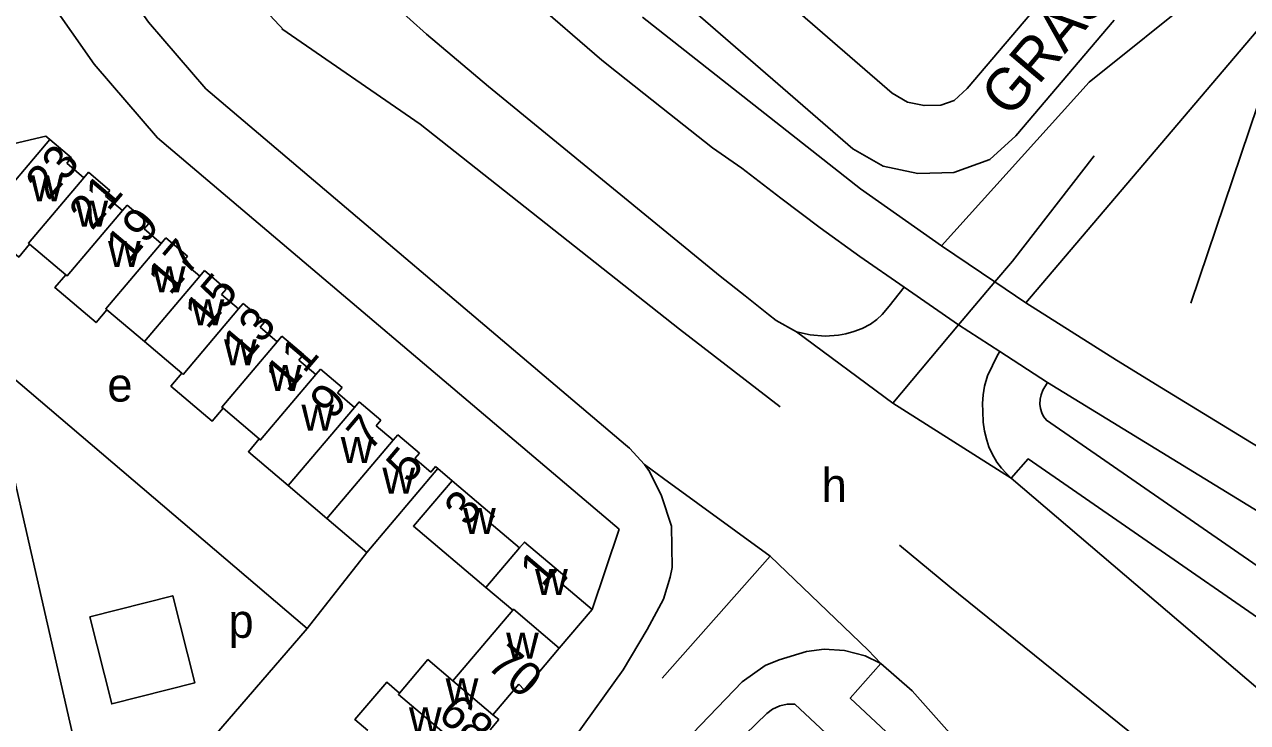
# Model space of a CAD drawing. Extents: x 155696 to 157795, y 382328 to 384028.
# Drawn here: x 156980.5 to 157125.2, y 382789.6 to 382872.1 of the extents above; entities that cross this region are included whole.
import ezdxf

# ---------------------------------------------------------------- set-up
doc = ezdxf.new("R2010")
doc.units = 0
for name, color, linetype in [('BLT_Basislijn', 7, 'Continuous'), ('BLT_Bebouwing', 7, 'Continuous'), ('BLT_Centroide', 7, 'Continuous'), ('BLT_Huisnummer', 7, 'Continuous'), ('BLT_Huisnummer_ tussenligend', 7, 'Continuous'), ('BLT_Onderverdeling_panden', 7, 'Continuous'), ('BLT_Straatnaam', 7, 'Continuous'), ('BLT_Vlakafsluiter', 7, 'Continuous')]:
    doc.layers.add(name, color=color, linetype=linetype)

msp = doc.modelspace()

# ---------------------------------------------------------------- linework, layer by layer
at = {"layer": 'BLT_Basislijn'}
for p, q in [((157115.03, 382829.11), (157109.68, 382832.38)), ((157013.94, 382800.66), (156978.64, 382830.73)), ((157029.41, 382819.57), (157031.08, 382818.15)), ((157047.66, 382802.9), (157050.84, 382812.41)), ((157013.94, 382800.66), (157021.02, 382809.67)), ((157068.7, 382809.21), (157055.96, 382794.79)), ((156989.72, 382772.65), (157013.94, 382800.66))]:
    msp.add_line(p, q, dxfattribs=at)
for points in [[(157010.89, 382971.82), (157010.12, 382968.54), (157010, 382965.2), (157010.51, 382962.16), (157019.86, 382922.98), (157021.21, 382918.58), (157022.83, 382914.23), (157024.82, 382910.02), (157027.05, 382905.96), (157029.58, 382902.06), (157032.43, 382898.31), (157035.61, 382894.89), (157038.9, 382891.7), (157078.5, 382857.4), (157082.07, 382855.34), (157086.2, 382854.46), (157090.43, 382854.58), (157094.71, 382856.13), (157097.78, 382858.93), (157109.4, 382872.61)], [(157011.22, 382871.38), (157002.68, 382880.56), (156996.21, 382890.16), (156990.58, 382901.43), (156987.67, 382912.27), (156975.07, 382967.25)], [(157048.82, 382867.88), (157040.41, 382875.15), (157030.67, 382883.41), (157026.83, 382886.83), (157023.32, 382890.6), (157019.73, 382895.23), (157016.99, 382899.4), (157014.48, 382904.04), (157012.03, 382909.05), (157009.04, 382918.9), (157004.13, 382940.13), (156999.23, 382961.36), (156998.44, 382964.77)], [(156958.82, 382962.66), (156961.45, 382961.03), (156963.44, 382959.25), (156965.46, 382957.15), (156966.17, 382956.29), (156967.72, 382954.08), (156969.6, 382950.41), (156970.85, 382946.49), (156981.24, 382901.53), (156982.51, 382897.01), (156984.3, 382891.38), (156986.82, 382885.64), (156990.27, 382879.38), (156995.17, 382872.36), (157001.96, 382864.47), (157051.62, 382822.37), (157052.07, 382821.99)], [(156956, 382956.01), (156957.59, 382954.51), (156958.77, 382953.41), (156959.97, 382951.96), (156961.16, 382950.04), (156962.09, 382947.31), (156963.04, 382944.34), (156973.39, 382899.52), (156974.75, 382894.69), (156976.71, 382888.51), (156979.55, 382882.05), (156983.38, 382875.09), (156988.76, 382867.38), (156996.24, 382858.7), (157050.84, 382812.41)], [(157071.84, 382835.75), (157069.41, 382837.08), (157068.52, 382837.78), (157065.76, 382839.99), (157062.82, 382842.34), (157035.41, 382864.76), (157028.07, 382870.94), (157022.25, 382876.2), (157016.92, 382881.95), (157012.12, 382888.15), (157007.84, 382894.72), (157003.78, 382902.42), (157000.49, 382910.47), (156999.05, 382915), (156997.84, 382919.6)], [(157098.96, 382839.17), (157161.74, 382913.03)], [(157163.79, 382908.6), (157127.97, 382865.99), (157126.4, 382862.59), (157118.47, 382839.12)], [(157044.3, 382897.61), (157083.16, 382863.95), (157084.97, 382862.9), (157086.93, 382862.49), (157088.92, 382862.54), (157090.49, 382863.11), (157092.01, 382864.5), (157120.32, 382897.82)], [(157089, 382845.93), (157106.46, 382865.26), (157119.74, 382875.96)], [(157079.41, 382852.65), (157053.62, 382872.96)], [(157069.91, 382826.89), (157058, 382836.07), (157027.31, 382860.28), (157010.95, 382871.56)], [(157048.82, 382867.88), (157050.55, 382866.48), (157055.85, 382862.28), (157061.91, 382857.51), (157065.38, 382855.09)], [(157095.29, 382841.66), (157097.37, 382844.12), (157107.04, 382856.54)], [(157065.38, 382855.09), (157069.97, 382851.54), (157074.63, 382848.06), (157079.34, 382844.67), (157084.56, 382841.04)], [(157089, 382845.93), (157079.41, 382852.65)], [(157084.56, 382841.04), (157082.79, 382838.77), (157081.95, 382837.81), (157081.34, 382837.21), (157080.6, 382836.67), (157079.6, 382836.13), (157078.62, 382835.8), (157077.65, 382835.52), (157076.81, 382835.37), (157075.23, 382835.24), (157073.45, 382835.38), (157071.84, 382835.75)], [(157109.68, 382832.38), (157098.96, 382839.17)], [(157083.21, 382827.3), (157091, 382836.56)], [(157097.22, 382818.45), (157096.62, 382819.02), (157096.08, 382819.64), (157095.55, 382820.35), (157094.97, 382821.34), (157094.6, 382822.15), (157094.33, 382822.93), (157094.07, 382823.99), (157093.92, 382825.08), (157093.86, 382826.31), (157093.83, 382827.27), (157093.91, 382828.28), (157094.09, 382829.34), (157094.44, 382830.53), (157095.61, 382833), (157095.88, 382833.41)], [(157095.88, 382833.41), (157101.51, 382829.77)], [(156978.64, 382830.73), (156976.68, 382829.71), (156989.72, 382772.65)], [(157187.81, 382765.58), (157101.4, 382825.29), (157101.07, 382825.75), (157100.85, 382826.17), (157100.69, 382826.69), (157100.62, 382827.19), (157100.64, 382827.78), (157100.76, 382828.31), (157100.99, 382828.85), (157101.51, 382829.77)], [(157101.51, 382829.77), (157151.55, 382799.13), (157186.76, 382777.57)], [(157191.27, 382783.17), (157164.8, 382798.68), (157143.82, 382811.55), (157124.95, 382823.06), (157115.03, 382829.11)], [(157052.07, 382821.99), (157053.84, 382820.07)], [(157053.84, 382820.07), (157054.45, 382819.24), (157055.88, 382816.34), (157057.06, 382812.77), (157057.11, 382807.89), (157056.9, 382806.75), (157056.1, 382804.15), (157054.16, 382800.54), (157051.31, 382795.79), (157045.61, 382787.83), (157042.27, 382783.89), (157039.64, 382780.77), (157033.12, 382785.78)], [(157220.53, 382746.98), (157219.32, 382747.88), (157216.49, 382748.98), (157204.87, 382751.87), (157193.77, 382756.09), (157184.97, 382761.47), (157099.22, 382820.72), (157097.22, 382818.45)], [(157209.82, 382723.72), (157196.97, 382732.07), (157166.67, 382759.44), (157159.52, 382765.19), (157129.12, 382791.27), (157097.22, 382818.45)], [(157084.03, 382810.54), (157089.96, 382805.6), (157123.29, 382778.74)], [(157081.81, 382796.54), (157081.74, 382796.59), (157079.97, 382797.43), (157077.51, 382798.09), (157075.11, 382798.21), (157073.02, 382797.96), (157069.77, 382796.98), (157068.11, 382796.29)], [(157181.21, 382688.84), (157179.43, 382690.1), (157176.42, 382697.44), (157171.41, 382704.63), (157166.61, 382709.99), (157160.01, 382715.97), (157130.85, 382743.22), (157078.2, 382792.43), (157081.81, 382796.54)], [(157100.35, 382776.62), (157085.5, 382793.3), (157081.81, 382796.54)], [(157050.74, 382778.02), (157050.56, 382778.29), (157050.51, 382778.59), (157050.57, 382778.88), (157050.74, 382779.11), (157065.41, 382794.36), (157068.11, 382796.29)], [(157156.59, 382712.32), (157127.44, 382739.57), (157071.65, 382791.71), (157070.72, 382791.71), (157069.85, 382791.52), (157069.01, 382791.13), (157068.33, 382790.61), (157056.81, 382779.46)]]:
    msp.add_lwpolyline(points, dxfattribs=at)
msp.add_lwpolyline([(156988.22, 382802.05), (156998.05, 382804.54), (157000.66, 382794.25), (156990.83, 382791.76)], close=True, dxfattribs=at)
at = {"layer": 'BLT_Bebouwing'}
for p, q in [((156979.15, 382857.99), (156983.03, 382858.88)), ((156983.03, 382858.88), (156983.49, 382858.49)), ((156983.49, 382858.49), (156986.05, 382856.33)), ((156986.05, 382856.33), (156985.5, 382855.68)), ((156985.5, 382855.68), (156987.52, 382853.97)), ((156987.52, 382853.97), (156988.07, 382854.61)), ((156988.07, 382854.61), (156990.62, 382852.45)), ((156990.62, 382852.45), (156990.08, 382851.8)), ((156990.08, 382851.8), (156992.09, 382850.09)), ((156992.09, 382850.09), (156992.64, 382850.74)), ((156992.64, 382850.74), (156995.2, 382848.57)), ((156995.2, 382848.57), (156994.65, 382847.92)), ((156994.65, 382847.92), (156996.67, 382846.21)), ((156985.39, 382842.49), (156981.11, 382846.11)), ((156996.67, 382846.21), (156997.22, 382846.86)), ((156997.22, 382846.86), (156999.78, 382844.69)), ((156999.78, 382844.69), (156999.23, 382844.04)), ((156999.23, 382844.04), (157001.25, 382842.33)), ((157001.25, 382842.33), (157001.8, 382842.98)), ((157001.8, 382842.98), (157004.36, 382840.81)), ((157004.36, 382840.81), (157003.8, 382840.16)), ((157003.8, 382840.16), (157005.82, 382838.45)), ((157005.82, 382838.45), (157006.37, 382839.1)), ((157006.37, 382839.1), (157008.93, 382836.93)), ((156994.7, 382834.6), (156990.26, 382838.36)), ((157008.93, 382836.93), (157008.38, 382836.28)), ((157008.38, 382836.28), (157010.4, 382834.57)), ((156999.12, 382830.85), (156994.7, 382834.6)), ((157010.4, 382834.57), (157010.95, 382835.22)), ((157010.95, 382835.22), (157013.51, 382833.05)), ((157013.51, 382833.05), (157012.96, 382832.4)), ((157012.96, 382832.4), (157014.98, 382830.69)), ((157014.98, 382830.69), (157015.53, 382831.34)), ((157015.53, 382831.34), (157018.09, 382829.17)), ((157018.09, 382829.17), (157017.54, 382828.52)), ((157017.54, 382828.52), (157019.55, 382826.81)), ((157019.55, 382826.81), (157020.1, 382827.46)), ((157020.1, 382827.46), (157022.66, 382825.29)), ((157008.28, 382823.1), (157004, 382826.71)), ((157022.66, 382825.29), (157022.11, 382824.64)), ((157022.11, 382824.64), (157024.13, 382822.93)), ((157024.13, 382822.93), (157024.68, 382823.58)), ((157024.68, 382823.58), (157027.24, 382821.41)), ((157027.24, 382821.41), (157026.69, 382820.76)), ((157026.69, 382820.76), (157028.57, 382819.16)), ((157028.57, 382819.16), (157029.12, 382819.81)), ((157029.12, 382819.81), (157029.41, 382819.57)), ((157029.41, 382819.57), (157021.02, 382809.67)), ((157016.29, 382813.68), (157011.71, 382817.56)), ((157021.02, 382809.67), (157016.29, 382813.68)), ((157043.77, 382798.35), (157039.62, 382793.42)), ((157038.98, 382794.09), (157035.92, 382790.48)), ((157039.62, 382793.42), (157038.98, 382794.09)), ((157036.61, 382789.9), (157035.58, 382788.68)), ((157035.92, 382790.48), (157036.61, 382789.9))]:
    msp.add_line(p, q, dxfattribs=at)
for points in [[(156981.11, 382846.11), (156979.82, 382844.59), (156974.94, 382848.74), (156976.05, 382850.05)], [(156990.26, 382838.36), (156988.97, 382836.85), (156984.1, 382840.97), (156985.39, 382842.49)], [(157004, 382826.71), (157002.71, 382825.2), (156997.83, 382829.34), (156999.12, 382830.85)], [(157011.71, 382817.56), (157006.99, 382821.57), (157008.28, 382823.1)], [(157031.08, 382818.15), (157026.52, 382812.78), (157035.1, 382805.51)], [(157031.08, 382818.15), (157036.08, 382813.92), (157035.49, 382813.23), (157039.08, 382810.2)], [(157039.08, 382810.2), (157039.66, 382810.88), (157044.65, 382806.65), (157044.07, 382805.96), (157047.65, 382802.93)], [(157035.1, 382805.51), (157038.26, 382802.83)], [(157031.19, 382794.49), (157038.26, 382802.83)], [(157047.65, 382802.93), (157043.77, 382798.35)], [(157024.87, 382793.03), (157028.23, 382797), (157031.19, 382794.49)], [(157021.13, 382788.62), (157019.6, 382789.91), (157023.35, 382794.32), (157024.87, 382793.03)]]:
    msp.add_lwpolyline(points, dxfattribs=at)
at = {"layer": 'BLT_Onderverdeling_panden'}
for p, q in [((157001.25, 382842.33), (156994.7, 382834.6)), ((157019.55, 382826.81), (157011.71, 382817.56)), ((157016.29, 382813.68), (157024.13, 382822.93)), ((157039.08, 382810.2), (157035.1, 382805.51)), ((157031.19, 382794.49), (157035.92, 382790.48))]:
    msp.add_line(p, q, dxfattribs=at)
for points in [[(156976.05, 382850.05), (156976.39, 382850.12), (156983.49, 382858.49)], [(156987.52, 382853.97), (156980.97, 382846.24), (156981.11, 382846.11)], [(156992.09, 382850.09), (156985.54, 382842.36), (156985.39, 382842.49)], [(156996.67, 382846.21), (156990.12, 382838.48), (156990.26, 382838.36)], [(157005.82, 382838.45), (156999.27, 382830.72), (156999.12, 382830.85)], [(157010.4, 382834.57), (157003.85, 382826.84), (157004, 382826.71)], [(157008.28, 382823.1), (157008.43, 382822.96), (157014.98, 382830.69)], [(157038.26, 382802.83), (157038.36, 382802.94), (157043.77, 382798.35)], [(157032.43, 382786.37), (157024.74, 382792.88), (157024.87, 382793.03)]]:
    msp.add_lwpolyline(points, dxfattribs=at)
at = {"layer": 'BLT_Vlakafsluiter'}
for p, q in [((157095.29, 382841.66), (157089, 382845.93)), ((157091, 382836.56), (157095.29, 382841.66)), ((157095.29, 382841.66), (157098.96, 382839.17)), ((157091, 382836.56), (157084.56, 382841.04)), ((157083.21, 382827.3), (157071.84, 382835.75)), ((157091, 382836.56), (157095.88, 382833.41)), ((157097.22, 382818.45), (157083.21, 382827.3))]:
    msp.add_line(p, q, dxfattribs=at)
for points in [[(157053.84, 382820.07), (157056.09, 382818.4), (157068.7, 382809.21)], [(157068.7, 382809.21), (157080.32, 382798.1), (157081.81, 382796.54)]]:
    msp.add_lwpolyline(points, dxfattribs=at)

# ---------------------------------------------------------------- texts
at = {"layer": 'BLT_Centroide'}
for s, p in [('w', (156981.22, 382851.19)), ('w', (156986.53, 382848.17)), ('w', (156990.39, 382843.42)), ('w', (156995.69, 382840.41)), ('w', (157000.27, 382836.52)), ('w', (157004.11, 382831.8)), ('w', (157009.41, 382828.77)), ('e', (156990.31, 382827.5)), ('w', (157013.27, 382824.05)), ('w', (157017.92, 382820.23)), ('w', (157022.84, 382816.62)), ('h', (157074.81, 382815.62)), ('w', (157032.39, 382811.84)), ('w', (157040.91, 382804.62)), ('p', (157004.64, 382799.57)), ('w', (157037.48, 382797.11)), ('w', (157030.33, 382791.69)), ('w', (157025.99, 382788.28))]:
    msp.add_text(s, height=4, dxfattribs=at).set_placement(p)
at = {"layer": 'BLT_Huisnummer'}
for s, rotation, p in [('23', 49.7085, (156983.34, 382851.15)), ('19', 49.7128, (156992.83, 382843.74)), ('15', 49.7049, (157002.12, 382835.92)), ('11', 49.7085, (157011.67, 382828.44)), ('7', 49.7085, (157021.34, 382821.48)), ('3', 49.7062, (157032.89, 382812.57)), ('1', 49.7053, (157041.8, 382805.44)), ('70', 319.7105, (157035.02, 382796.13))]:
    msp.add_text(s, height=4, rotation=rotation, dxfattribs=at).set_placement(p)
at = {"layer": 'BLT_Huisnummer_ tussenligend'}
for s, rotation, p in [('21', 49.7085, (156988.49, 382847.62)), ('17', 49.7049, (156997.74, 382839.94)), ('13', 49.7085, (157006.61, 382831.98)), ('9', 49.7042, (157016.98, 382825.23)), ('5', 49.7094, (157026.01, 382817.67)), ('68', 319.7126, (157029.24, 382790.2))]:
    msp.add_text(s, height=4, rotation=rotation, dxfattribs=at).set_placement(p)
at = {"layer": 'BLT_Straatnaam'}
msp.add_text('GRASLINNEN', height=5, rotation=49.712, dxfattribs=at).set_placement((157097.08, 382860.87))

doc.saveas('drawing.dxf')
